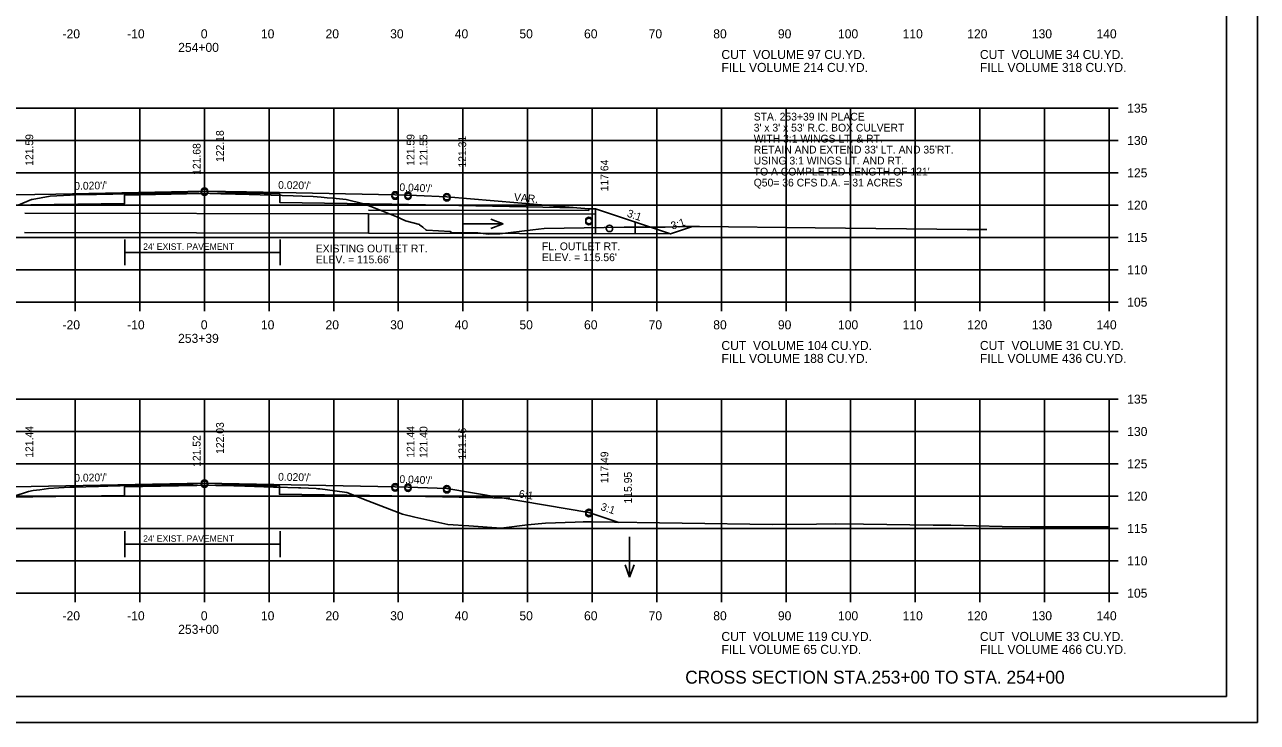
# Model space of a CAD drawing. Extents: x 1175611 to 1176402, y -433344 to -416213.
# Drawn here: x 1175753.1 to 1175943.9, y -420969.9 to -420862 of the extents above; entities that cross this region are included whole.
import ezdxf

# ---------------------------------------------------------------- set-up
doc = ezdxf.new("R2010")
doc.units = 0
for name, color, linetype in [('Default', 7, 'Continuous'), ('R_Alt Surface', 7, 'Continuous'), ('R_Axis', 7, 'Continuous'), ('R_Axis Annot', 7, 'Continuous'), ('R_Border', 7, 'Continuous'), ('R_Draft', 7, 'Continuous'), ('R_Exist Surface', 7, 'Continuous'), ('R_Fin Surface', 7, 'Continuous'), ('R_Grid', 7, 'Continuous'), ('R_No Plot', 7, 'Continuous'), ('R_Water', 7, 'Continuous'), ('R_Water Annot', 7, 'Continuous'), ('R_Xsect Elev', 7, 'Continuous'), ('R_Xsect Slope', 7, 'Continuous')]:
    doc.layers.add(name, color=color, linetype=linetype)

msp = doc.modelspace()

# ---------------------------------------------------------------- linework, layer by layer
at = {"layer": 'R_Alt Surface'}
for p, q in [((1175768.67, -420897.25), (1175792.67, -420897.25)), ((1175768.67, -420942.39), (1175792.67, -420942.39))]:
    msp.add_line(p, q, dxfattribs=at)
for points in [[(1175721.47, -420890.38), (1175768.61, -420889.71), (1175768.61, -420888.39), (1175785.41, -420888.05), (1175792.61, -420888.2), (1175792.61, -420889.52), (1175809.99, -420889.78), (1175838.57, -420890.35)], [(1175768.67, -420899.25), (1175768.67, -420895.25)], [(1175792.67, -420899.25), (1175792.67, -420895.25)], [(1175733.1, -420935.35), (1175768.58, -420934.85), (1175768.58, -420933.53), (1175785.38, -420933.19), (1175792.58, -420933.34), (1175792.58, -420934.66), (1175809.95, -420934.92), (1175828.22, -420935.28)], [(1175768.67, -420944.39), (1175768.67, -420940.39)], [(1175792.67, -420944.39), (1175792.67, -420940.39)]]:
    msp.add_lwpolyline(points, dxfattribs=at)
at = {"layer": 'R_Axis'}
for p, q in [((1175920.97, -420904.95), (1175920.97, -420874.95)), ((1175922.37, -420874.95), (1175920.97, -420874.95)), ((1175922.37, -420879.95), (1175920.97, -420879.95)), ((1175922.37, -420884.95), (1175920.97, -420884.95)), ((1175922.37, -420889.95), (1175920.97, -420889.95)), ((1175922.37, -420894.95), (1175920.97, -420894.95)), ((1175922.37, -420899.95), (1175920.97, -420899.95)), ((1175640.97, -420904.95), (1175920.97, -420904.95)), ((1175760.97, -420906.35), (1175760.97, -420904.95)), ((1175770.97, -420906.35), (1175770.97, -420904.95)), ((1175780.97, -420906.35), (1175780.97, -420904.95)), ((1175790.97, -420906.35), (1175790.97, -420904.95)), ((1175800.97, -420906.35), (1175800.97, -420904.95)), ((1175810.97, -420906.35), (1175810.97, -420904.95)), ((1175820.97, -420906.35), (1175820.97, -420904.95)), ((1175830.97, -420906.35), (1175830.97, -420904.95)), ((1175840.97, -420906.35), (1175840.97, -420904.95)), ((1175850.97, -420906.35), (1175850.97, -420904.95)), ((1175860.97, -420906.35), (1175860.97, -420904.95)), ((1175870.97, -420906.35), (1175870.97, -420904.95)), ((1175880.97, -420906.35), (1175880.97, -420904.95)), ((1175890.97, -420906.35), (1175890.97, -420904.95)), ((1175900.97, -420906.35), (1175900.97, -420904.95)), ((1175910.97, -420906.35), (1175910.97, -420904.95)), ((1175920.97, -420906.35), (1175920.97, -420904.95)), ((1175922.37, -420904.95), (1175920.97, -420904.95)), ((1175920.97, -420949.95), (1175920.97, -420919.95)), ((1175922.37, -420919.95), (1175920.97, -420919.95)), ((1175922.37, -420924.95), (1175920.97, -420924.95)), ((1175922.37, -420929.95), (1175920.97, -420929.95)), ((1175922.37, -420934.95), (1175920.97, -420934.95)), ((1175922.37, -420939.95), (1175920.97, -420939.95)), ((1175922.37, -420944.95), (1175920.97, -420944.95)), ((1175640.97, -420949.95), (1175920.97, -420949.95)), ((1175760.97, -420951.35), (1175760.97, -420949.95)), ((1175770.97, -420951.35), (1175770.97, -420949.95)), ((1175780.97, -420951.35), (1175780.97, -420949.95)), ((1175790.97, -420951.35), (1175790.97, -420949.95)), ((1175800.97, -420951.35), (1175800.97, -420949.95)), ((1175810.97, -420951.35), (1175810.97, -420949.95)), ((1175820.97, -420951.35), (1175820.97, -420949.95)), ((1175830.97, -420951.35), (1175830.97, -420949.95)), ((1175840.97, -420951.35), (1175840.97, -420949.95)), ((1175850.97, -420951.35), (1175850.97, -420949.95)), ((1175860.97, -420951.35), (1175860.97, -420949.95)), ((1175870.97, -420951.35), (1175870.97, -420949.95)), ((1175880.97, -420951.35), (1175880.97, -420949.95)), ((1175890.97, -420951.35), (1175890.97, -420949.95)), ((1175900.97, -420951.35), (1175900.97, -420949.95)), ((1175910.97, -420951.35), (1175910.97, -420949.95)), ((1175920.97, -420951.35), (1175920.97, -420949.95)), ((1175922.37, -420949.95), (1175920.97, -420949.95))]:
    msp.add_line(p, q, dxfattribs=at)
at = {"layer": 'R_Border'}
for q in [(1175939.15, -420760.49), (1175622.97, -420965.95)]:
    msp.add_line((1175939.15, -420965.95), q, dxfattribs=at)
at = {"layer": 'R_Exist Surface'}
for points in [[(1175752.12, -420889.95), (1175754.23, -420889.07), (1175754.31, -420889.05), (1175757.07, -420888.58), (1175760.17, -420888.4), (1175760.71, -420888.37), (1175760.73, -420888.37), (1175760.85, -420888.37), (1175764.26, -420888.29), (1175766.8, -420888.23), (1175768.99, -420888.19), (1175770.5, -420888.15), (1175771.59, -420888.13), (1175772.55, -420888.12), (1175773.46, -420888.1), (1175777.46, -420888.04), (1175778.39, -420888.03), (1175783.52, -420888.18), (1175785.79, -420888.24), (1175787.88, -420888.29), (1175789.57, -420888.33), (1175794.71, -420888.5), (1175796.1, -420888.54), (1175797.81, -420888.63), (1175799.05, -420888.7), (1175799.98, -420888.81), (1175800.86, -420888.86), (1175802.89, -420889.08), (1175805.61, -420889.73), (1175806.7, -420890.15), (1175807.89, -420890.64), (1175810.73, -420891.77), (1175811.31, -420892.03), (1175812.1, -420892.35), (1175814.23, -420892.94), (1175814.25, -420892.96), (1175814.27, -420892.99), (1175814.74, -420893.34), (1175815.28, -420893.82), (1175815.3, -420893.82), (1175815.37, -420893.84), (1175818.99, -420894), (1175819.18, -420894.18), (1175823.28, -420894.24), (1175824.95, -420894.42), (1175826.7, -420894.39), (1175831.78, -420893.79), (1175833.56, -420893.58), (1175845.94, -420893.37), (1175852.25, -420893.33), (1175854.86, -420893.23), (1175857.57, -420893.26), (1175875.49, -420893.46), (1175899.02, -420893.71), (1175900.02, -420893.71), (1175902.03, -420893.71)], [(1175751.35, -420935), (1175753.76, -420934.21), (1175754.47, -420934.1), (1175755.47, -420933.95), (1175756.82, -420933.75), (1175758.44, -420933.66), (1175760.16, -420933.58), (1175760.48, -420933.57), (1175760.5, -420933.57), (1175760.94, -420933.55), (1175764.24, -420933.46), (1175764.59, -420933.45), (1175767.52, -420933.36), (1175767.92, -420933.35), (1175770.49, -420933.32), (1175770.71, -420933.32), (1175772.36, -420933.28), (1175772.45, -420933.28), (1175775.54, -420933.21), (1175775.95, -420933.2), (1175779.23, -420933.22), (1175779.89, -420933.23), (1175785.52, -420933.37), (1175785.73, -420933.38), (1175791.68, -420933.55), (1175792.18, -420933.56), (1175795.54, -420933.67), (1175795.9, -420933.68), (1175798.25, -420933.79), (1175798.53, -420933.81), (1175798.85, -420933.83), (1175799.64, -420933.92), (1175802.99, -420934.41), (1175806.25, -420935.67), (1175811.62, -420937.75), (1175813.54, -420938.19), (1175818.63, -420939.31), (1175821.88, -420939.56), (1175826.88, -420939.92), (1175830.97, -420939.41), (1175833.75, -420939.15), (1175838.35, -420938.99), (1175839.58, -420938.93), (1175840.92, -420938.94)], [(1175840.92, -420938.94), (1175868.87, -420939.34), (1175875.68, -420939.26), (1175878.56, -420939.25), (1175882.98, -420939.28), (1175893.72, -420939.45), (1175896.48, -420939.44), (1175904.42, -420939.62), (1175908.74, -420939.67), (1175920.97, -420939.71)]]:
    msp.add_lwpolyline(points, dxfattribs=at)
at = {"layer": 'R_Fin Surface'}
for points in [[(1175699.74, -420890.96), (1175709.07, -420894.07), (1175720.47, -420890.25), (1175721.47, -420890.25), (1175743.47, -420888.65), (1175744.79, -420888.6), (1175749.47, -420888.41), (1175751.03, -420888.38), (1175751.47, -420888.37), (1175757.96, -420888.24), (1175780.97, -420887.78), (1175787.46, -420887.91), (1175810.47, -420888.37), (1175812.03, -420888.4), (1175812.47, -420888.41), (1175813.79, -420888.46), (1175818.47, -420888.65), (1175840.47, -420890.51), (1175841.47, -420890.51), (1175853.1, -420894.38), (1175856.5, -420893.25)], [(1175717.25, -420936.05), (1175721.47, -420937.46), (1175735.2, -420935.17), (1175743.47, -420933.79), (1175749.47, -420933.55), (1175751.47, -420933.51), (1175780.97, -420932.92), (1175810.47, -420933.51), (1175812.47, -420933.55), (1175818.47, -420933.79), (1175826.75, -420935.17), (1175840.47, -420937.46), (1175845.09, -420939)]]:
    msp.add_lwpolyline(points, dxfattribs=at)
at = {"layer": 'R_Grid'}
for p, q in [((1175640.97, -420874.95), (1175920.97, -420874.95)), ((1175760.97, -420904.95), (1175760.97, -420874.95)), ((1175770.97, -420904.95), (1175770.97, -420874.95)), ((1175780.97, -420904.95), (1175780.97, -420874.95)), ((1175790.97, -420904.95), (1175790.97, -420874.95)), ((1175800.97, -420904.95), (1175800.97, -420874.95)), ((1175810.97, -420904.95), (1175810.97, -420874.95)), ((1175820.97, -420904.95), (1175820.97, -420874.95)), ((1175830.97, -420904.95), (1175830.97, -420874.95)), ((1175840.97, -420904.95), (1175840.97, -420874.95)), ((1175850.97, -420904.95), (1175850.97, -420874.95)), ((1175860.97, -420904.95), (1175860.97, -420874.95)), ((1175870.97, -420904.95), (1175870.97, -420874.95)), ((1175880.97, -420904.95), (1175880.97, -420874.95)), ((1175890.97, -420904.95), (1175890.97, -420874.95)), ((1175900.97, -420904.95), (1175900.97, -420874.95)), ((1175910.97, -420904.95), (1175910.97, -420874.95)), ((1175920.97, -420904.95), (1175920.97, -420874.95)), ((1175640.97, -420879.95), (1175920.97, -420879.95)), ((1175640.97, -420884.95), (1175920.97, -420884.95)), ((1175640.97, -420889.95), (1175920.97, -420889.95)), ((1175806.35, -420894.29), (1175806.35, -420891.29)), ((1175640.97, -420894.95), (1175920.97, -420894.95)), ((1175640.97, -420899.95), (1175920.97, -420899.95)), ((1175640.97, -420904.95), (1175920.97, -420904.95)), ((1175640.97, -420919.95), (1175920.97, -420919.95)), ((1175640.97, -420919.95), (1175920.97, -420919.95)), ((1175760.97, -420949.95), (1175760.97, -420919.95)), ((1175760.97, -420949.95), (1175760.97, -420919.95)), ((1175770.97, -420949.95), (1175770.97, -420919.95)), ((1175770.97, -420949.95), (1175770.97, -420919.95)), ((1175780.97, -420949.95), (1175780.97, -420919.95)), ((1175780.97, -420949.95), (1175780.97, -420919.95)), ((1175790.97, -420949.95), (1175790.97, -420919.95)), ((1175790.97, -420949.95), (1175790.97, -420919.95)), ((1175800.97, -420949.95), (1175800.97, -420919.95)), ((1175800.97, -420949.95), (1175800.97, -420919.95)), ((1175810.97, -420949.95), (1175810.97, -420919.95)), ((1175810.97, -420949.95), (1175810.97, -420919.95)), ((1175820.97, -420949.95), (1175820.97, -420919.95)), ((1175820.97, -420949.95), (1175820.97, -420919.95)), ((1175830.97, -420949.95), (1175830.97, -420919.95)), ((1175830.97, -420949.95), (1175830.97, -420919.95)), ((1175840.97, -420949.95), (1175840.97, -420919.95)), ((1175840.97, -420949.95), (1175840.97, -420919.95)), ((1175850.97, -420949.95), (1175850.97, -420919.95)), ((1175850.97, -420949.95), (1175850.97, -420919.95)), ((1175860.97, -420949.95), (1175860.97, -420919.95)), ((1175860.97, -420949.95), (1175860.97, -420919.95)), ((1175870.97, -420949.95), (1175870.97, -420919.95)), ((1175870.97, -420949.95), (1175870.97, -420919.95)), ((1175880.97, -420949.95), (1175880.97, -420919.95)), ((1175880.97, -420949.95), (1175880.97, -420919.95)), ((1175890.97, -420949.95), (1175890.97, -420919.95)), ((1175890.97, -420949.95), (1175890.97, -420919.95)), ((1175900.97, -420949.95), (1175900.97, -420919.95)), ((1175900.97, -420949.95), (1175900.97, -420919.95)), ((1175910.97, -420949.95), (1175910.97, -420919.95)), ((1175910.97, -420949.95), (1175910.97, -420919.95)), ((1175920.97, -420949.95), (1175920.97, -420919.95)), ((1175920.97, -420949.95), (1175920.97, -420919.95)), ((1175640.97, -420924.95), (1175920.97, -420924.95)), ((1175640.97, -420929.95), (1175920.97, -420929.95)), ((1175640.97, -420929.95), (1175920.97, -420929.95)), ((1175640.97, -420934.95), (1175920.97, -420934.95)), ((1175640.97, -420934.95), (1175920.97, -420934.95)), ((1175640.97, -420939.95), (1175920.97, -420939.95)), ((1175640.97, -420939.95), (1175920.97, -420939.95)), ((1175640.97, -420944.95), (1175920.97, -420944.95)), ((1175640.97, -420944.95), (1175920.97, -420944.95)), ((1175640.97, -420949.95), (1175920.97, -420949.95)), ((1175640.97, -420949.95), (1175920.97, -420949.95))]:
    msp.add_line(p, q, dxfattribs=at)
at = {"layer": 'R_No Plot'}
for p, q in [((1175841.47, -420890.51), (1175853.1, -420894.38)), ((1175856.51, -420893.24), (1175853.1, -420894.38)), ((1175610.57, -420969.93), (1175943.91, -420969.93))]:
    msp.add_line(p, q, dxfattribs=at)
msp.add_lwpolyline([(1175610.57, -420756.59), (1175943.91, -420756.59), (1175943.91, -420969.93), (1175610.57, -420969.93)], close=True, dxfattribs=at)
for centre in [(1175780.97, -420887.78), (1175780.97, -420887.95), (1175810.47, -420888.37), (1175810.47, -420888.54), (1175812.47, -420888.41), (1175812.47, -420888.58), (1175818.47, -420888.65), (1175818.47, -420888.82), (1175840.47, -420892.32), (1175840.47, -420892.48), (1175843.64, -420893.54), (1175780.97, -420932.92), (1175780.97, -420933.09), (1175810.47, -420933.51), (1175810.47, -420933.68), (1175812.47, -420933.55), (1175812.47, -420933.72), (1175818.47, -420933.79), (1175818.47, -420933.96), (1175840.47, -420937.46), (1175840.47, -420937.63)]:
    msp.add_circle(centre, 0.5, dxfattribs=at)
at = {"layer": 'R_Water'}
for p, q in [((1175753.15, -420891.18), (1175806.36, -420891.29)), ((1175806.35, -420890.71), (1175840.47, -420890.78)), ((1175806.35, -420891.29), (1175841.47, -420891.36)), ((1175840.47, -420890.78), (1175840.47, -420890.51)), ((1175840.47, -420890.51), (1175841.47, -420890.51)), ((1175841.47, -420890.51), (1175841.47, -420894.34)), ((1175847.64, -420892.56), (1175847.64, -420894.34)), ((1175753.14, -420894.18), (1175806.35, -420894.29)), ((1175806.35, -420894.29), (1175853.1, -420894.38))]:
    msp.add_line(p, q, dxfattribs=at)
at = {"layer": 'R_Water Annot'}
for p, q in [((1175827.21, -420892.84), (1175825.29, -420892.14)), ((1175820.93, -420892.84), (1175827.21, -420892.84)), ((1175827.21, -420892.84), (1175825.29, -420893.54)), ((1175846.77, -420941.22), (1175846.77, -420947.5)), ((1175846.77, -420947.5), (1175846.07, -420945.58)), ((1175846.77, -420947.5), (1175847.47, -420945.58))]:
    msp.add_line(p, q, dxfattribs=at)

# ---------------------------------------------------------------- texts
at = {"layer": 'Default'}
for s, p in [('CUT  VOLUME 97 CU.YD.', (1175860.97, -420867.35)), ('CUT  VOLUME 34 CU.YD.', (1175900.97, -420867.35)), ('FILL VOLUME 214 CU.YD.', (1175860.97, -420869.35)), ('FILL VOLUME 318 CU.YD.', (1175900.97, -420869.35)), ('CUT  VOLUME 104 CU.YD.', (1175860.97, -420912.35)), ('CUT  VOLUME 31 CU.YD.', (1175900.97, -420912.35)), ('FILL VOLUME 188 CU.YD.', (1175860.97, -420914.35)), ('FILL VOLUME 436 CU.YD.', (1175900.97, -420914.35)), ('CUT  VOLUME 119 CU.YD.', (1175860.97, -420957.35)), ('CUT  VOLUME 33 CU.YD.', (1175900.97, -420957.35)), ('FILL VOLUME 65 CU.YD.', (1175860.97, -420959.35)), ('FILL VOLUME 466 CU.YD.', (1175900.97, -420959.35))]:
    msp.add_text(s, height=1.4, dxfattribs=at).set_placement(p)
at = {"layer": 'R_Alt Surface'}
for p in [(1175771.48, -420896.86), (1175771.48, -420942.01)]:
    msp.add_text("24' EXIST. PAVEMENT", height=1, dxfattribs=at).set_placement(p)
at = {"layer": 'R_Axis Annot'}
for s, p in [('-20', (1175759.01, -420864.15)), ('-10', (1175769.01, -420864.15)), ('0', (1175780.41, -420864.15)), ('10', (1175789.71, -420864.15)), ('20', (1175799.71, -420864.15)), ('30', (1175809.71, -420864.15)), ('40', (1175819.71, -420864.15)), ('50', (1175829.71, -420864.15)), ('60', (1175839.71, -420864.15)), ('70', (1175849.71, -420864.15)), ('80', (1175859.71, -420864.15)), ('90', (1175869.71, -420864.15)), ('100', (1175879.01, -420864.15)), ('110', (1175889.01, -420864.15)), ('120', (1175899.01, -420864.15)), ('130', (1175909.01, -420864.15)), ('140', (1175919.01, -420864.15)), ('254+00', (1175776.91, -420866.25)), ('135', (1175923.77, -420875.65)), ('130', (1175923.77, -420880.65)), ('125', (1175923.77, -420885.65)), ('120', (1175923.77, -420890.65)), ('115', (1175923.77, -420895.65)), ('110', (1175923.77, -420900.65)), ('105', (1175923.77, -420905.65)), ('-20', (1175759.01, -420909.15)), ('-10', (1175769.01, -420909.15)), ('0', (1175780.41, -420909.15)), ('10', (1175789.71, -420909.15)), ('20', (1175799.71, -420909.15)), ('30', (1175809.71, -420909.15)), ('40', (1175819.71, -420909.15)), ('50', (1175829.71, -420909.15)), ('60', (1175839.71, -420909.15)), ('70', (1175849.71, -420909.15)), ('80', (1175859.71, -420909.15)), ('90', (1175869.71, -420909.15)), ('100', (1175879.01, -420909.15)), ('110', (1175889.01, -420909.15)), ('120', (1175899.01, -420909.15)), ('130', (1175909.01, -420909.15)), ('140', (1175919.01, -420909.15)), ('253+39', (1175776.89, -420911.25)), ('135', (1175923.77, -420920.65)), ('130', (1175923.77, -420925.65)), ('125', (1175923.77, -420930.65)), ('120', (1175923.77, -420935.65)), ('115', (1175923.77, -420940.65)), ('110', (1175923.77, -420945.65)), ('105', (1175923.77, -420950.65)), ('-20', (1175759.01, -420954.15)), ('-10', (1175769.01, -420954.15)), ('0', (1175780.41, -420954.15)), ('10', (1175789.71, -420954.15)), ('20', (1175799.71, -420954.15)), ('30', (1175809.71, -420954.15)), ('40', (1175819.71, -420954.15)), ('50', (1175829.71, -420954.15)), ('60', (1175839.71, -420954.15)), ('70', (1175849.71, -420954.15)), ('80', (1175859.71, -420954.15)), ('90', (1175869.71, -420954.15)), ('100', (1175879.01, -420954.15)), ('110', (1175889.01, -420954.15)), ('120', (1175899.01, -420954.15)), ('130', (1175909.01, -420954.15)), ('140', (1175919.01, -420954.15)), ('253+00', (1175776.91, -420956.25))]:
    msp.add_text(s, height=1.4, dxfattribs=at).set_placement(p)
at = {"layer": 'R_Draft'}
msp.add_text('CROSS SECTION STA.253+00 TO STA. 254+00', height=2, dxfattribs=at).set_placement((1175855.37, -420963.95))
at = {"layer": 'R_Water Annot'}
for s, p in [('STA. 253+39 IN PLACE', (1175865.97, -420876.86)), ("3' x 3' x 53' R.C. BOX CULVERT ", (1175865.97, -420878.56)), ('WITH 3:1 WINGS LT. & RT.', (1175865.97, -420880.26)), ("RETAIN AND EXTEND 33' LT. AND 35'RT.", (1175865.97, -420881.96)), ('USING 3:1 WINGS LT. AND RT.', (1175865.97, -420883.66)), ("TO A COMPLETED LENGTH OF 121'", (1175865.97, -420885.36)), ('Q50= 36 CFS D.A. = 31 ACRES', (1175865.97, -420887.06)), ('FL. OUTLET RT.', (1175833.2, -420896.91)), ('EXISTING OUTLET RT.', (1175798.2, -420897.25)), ("ELEV. = 115.66'", (1175798.2, -420898.95)), ("ELEV. = 115.56'", (1175833.2, -420898.61))]:
    msp.add_text(s, height=1.2, dxfattribs=at).set_placement(p)
at = {"layer": 'R_Xsect Elev'}
for s, p in [('122.18', (1175783.97, -420883.27)), ('121.59', (1175754.47, -420883.86)), ('121.68', (1175780.37, -420885.27)), ('121.59', (1175813.47, -420883.86)), ('121.55', (1175815.47, -420883.9)), ('121.31', (1175821.47, -420884.14)), ('117.64', (1175843.47, -420887.81)), ('121.44', (1175754.47, -420929.01)), ('122.03', (1175783.97, -420928.42)), ('121.44', (1175813.47, -420929.01)), ('121.40', (1175815.47, -420929.05)), ('121.16', (1175821.47, -420929.29)), ('121.52', (1175780.37, -420930.43)), ('117.49', (1175843.47, -420932.95)), ('115.95', (1175847.11, -420936.09))]:
    msp.add_text(s, height=1.2, rotation=90, dxfattribs=at).set_placement(p)
at = {"layer": 'R_Xsect Slope'}
for s, rotation, p in [("0.020'/'", 1.1458, (1175760.83, -420887.58)), ("0.020'/'", 358.8542, (1175792.36, -420887.41)), ("0.040'/'", 357.7094, (1175811.12, -420887.76)), ('VAR.', 354.3725, (1175828.82, -420889.26)), ('3:1', 341.5651, (1175846.27, -420891.7)), ('3:1', 18.4349, (1175853.37, -420893.76)), ("0.020'/'", 1.1458, (1175760.83, -420932.72)), ("0.020'/'", 358.8542, (1175792.36, -420932.55)), ("0.040'/'", 357.7094, (1175811.12, -420932.9)), ('6:1', 350.5377, (1175829.55, -420935.13)), ('3:1', 341.5651, (1175842.18, -420937.07))]:
    msp.add_text(s, height=1.2, rotation=rotation, dxfattribs=at).set_placement(p)

doc.saveas('drawing.dxf')
